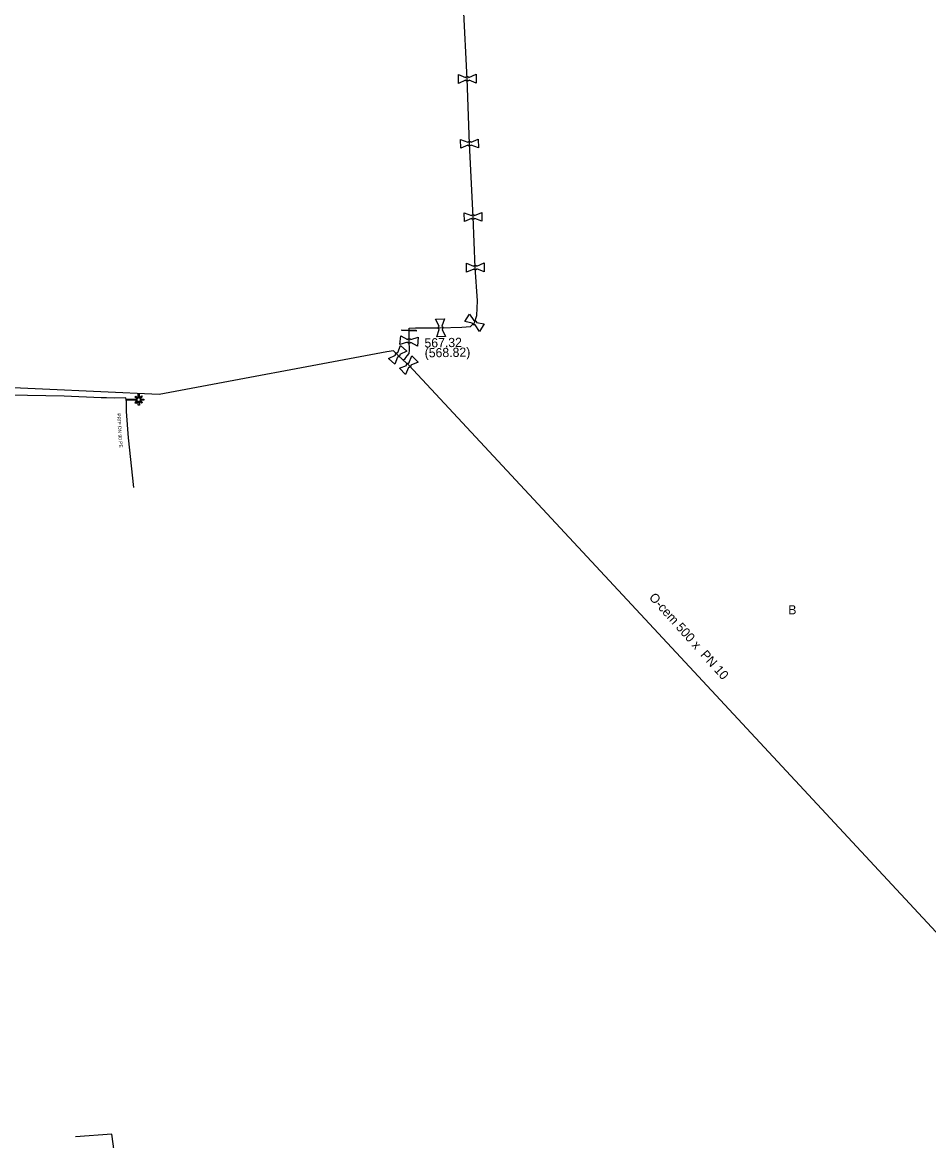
# Model space of a CAD drawing. Extents: x -643544 to -637295, y -1119190 to -1111715.
# Drawn here: x -641772.4 to -641643.9, y -1114531.6 to -1114373.2 of the extents above; entities that cross this region are included whole.
import ezdxf

# ---------------------------------------------------------------- set-up
doc = ezdxf.new("R2010")
doc.units = 0
for name, color, linetype in [('Default', 7, 'Continuous'), ('VP Lomový bod', 7, 'Continuous'), ('VP Lomový bod - popis', 7, 'Continuous'), ('VP Popis přípojky', 7, 'Continuous'), ('VP Přípojka', 7, 'Continuous'), ('VP Změna materiálu', 7, 'Continuous'), ('VP Řad', 7, 'Continuous'), ('VP Řad - označení', 7, 'Continuous'), ('VP Řad - popis', 7, 'Continuous'), ('VP Šoupě', 7, 'Continuous')]:
    doc.layers.add(name, color=color, linetype=linetype)

msp = doc.modelspace()

# ---------------------------------------------------------------- linework, layer by layer
at = {"layer": 'Default'}
for points in [[(-641709.59, -1114380.97), (-641709.55, -1114380.93), (-641709.51, -1114380.9), (-641709.43, -1114380.86), (-641709.35, -1114380.86), (-641709.27, -1114380.85), (-641709.19, -1114380.89), (-641709.15, -1114380.92), (-641709.11, -1114380.96)], [(-641709.1, -1114381.37), (-641709.14, -1114381.41), (-641709.18, -1114381.44), (-641709.26, -1114381.48), (-641709.34, -1114381.48), (-641709.42, -1114381.48), (-641709.5, -1114381.44), (-641709.54, -1114381.42), (-641709.58, -1114381.38)], [(-641709.28, -1114390.16), (-641709.25, -1114390.12), (-641709.2, -1114390.1), (-641709.13, -1114390.05), (-641709.05, -1114390.05), (-641708.97, -1114390.05), (-641708.89, -1114390.09), (-641708.84, -1114390.11), (-641708.81, -1114390.15)], [(-641708.8, -1114390.56), (-641708.83, -1114390.6), (-641708.88, -1114390.63), (-641708.95, -1114390.67), (-641709.03, -1114390.68), (-641709.12, -1114390.68), (-641709.19, -1114390.64), (-641709.24, -1114390.61), (-641709.28, -1114390.57)], [(-641708.77, -1114400.54), (-641708.74, -1114400.5), (-641708.69, -1114400.48), (-641708.62, -1114400.43), (-641708.53, -1114400.43), (-641708.45, -1114400.43), (-641708.38, -1114400.47), (-641708.33, -1114400.5), (-641708.3, -1114400.54)], [(-641708.29, -1114400.94), (-641708.32, -1114400.98), (-641708.37, -1114401.01), (-641708.44, -1114401.06), (-641708.52, -1114401.06), (-641708.6, -1114401.06), (-641708.68, -1114401.02), (-641708.73, -1114400.99), (-641708.76, -1114400.95)], [(-641708.45, -1114407.71), (-641708.42, -1114407.67), (-641708.37, -1114407.65), (-641708.3, -1114407.6), (-641708.21, -1114407.6), (-641708.13, -1114407.6), (-641708.06, -1114407.64), (-641708.01, -1114407.66), (-641707.97, -1114407.7)], [(-641707.97, -1114408.11), (-641708, -1114408.15), (-641708.05, -1114408.18), (-641708.12, -1114408.22), (-641708.2, -1114408.23), (-641708.28, -1114408.23), (-641708.36, -1114408.19), (-641708.41, -1114408.16), (-641708.44, -1114408.12)], [(-641713.32, -1114416.7), (-641713.37, -1114416.67), (-641713.4, -1114416.62), (-641713.44, -1114416.55), (-641713.45, -1114416.47), (-641713.45, -1114416.39), (-641713.41, -1114416.31), (-641713.39, -1114416.26), (-641713.35, -1114416.22)], [(-641712.95, -1114416.2), (-641712.9, -1114416.23), (-641712.87, -1114416.28), (-641712.83, -1114416.35), (-641712.82, -1114416.43), (-641712.82, -1114416.51), (-641712.86, -1114416.59), (-641712.88, -1114416.64), (-641712.92, -1114416.67)], [(-641708.24, -1114416.04), (-641708.29, -1114416.05), (-641708.35, -1114416.05), (-641708.43, -1114416.04), (-641708.5, -1114416), (-641708.57, -1114415.95), (-641708.61, -1114415.87), (-641708.63, -1114415.83), (-641708.64, -1114415.77)], [(-641708.41, -1114415.43), (-641708.36, -1114415.42), (-641708.31, -1114415.42), (-641708.22, -1114415.43), (-641708.15, -1114415.47), (-641708.08, -1114415.52), (-641708.05, -1114415.59), (-641708.02, -1114415.64), (-641708.02, -1114415.7)], [(-641717.81, -1114418.09), (-641717.77, -1114418.05), (-641717.72, -1114418.03), (-641717.65, -1114417.99), (-641717.57, -1114418), (-641717.49, -1114418.01), (-641717.41, -1114418.05), (-641717.37, -1114418.08), (-641717.34, -1114418.13)], [(-641717.37, -1114418.53), (-641717.41, -1114418.57), (-641717.46, -1114418.59), (-641717.54, -1114418.63), (-641717.62, -1114418.62), (-641717.7, -1114418.62), (-641717.77, -1114418.57), (-641717.81, -1114418.54), (-641717.84, -1114418.49)], [(-641719.53, -1114420.32), (-641719.54, -1114420.26), (-641719.52, -1114420.21), (-641719.51, -1114420.13), (-641719.45, -1114420.07), (-641719.39, -1114420.01), (-641719.31, -1114419.98), (-641719.26, -1114419.96), (-641719.21, -1114419.97)], [(-641718.91, -1114420.24), (-641718.9, -1114420.3), (-641718.91, -1114420.35), (-641718.93, -1114420.43), (-641718.99, -1114420.49), (-641719.05, -1114420.55), (-641719.13, -1114420.58), (-641719.18, -1114420.59), (-641719.23, -1114420.59)], [(-641717.96, -1114421.78), (-641717.97, -1114421.73), (-641717.95, -1114421.67), (-641717.93, -1114421.59), (-641717.87, -1114421.54), (-641717.81, -1114421.48), (-641717.73, -1114421.46), (-641717.67, -1114421.44), (-641717.62, -1114421.45)], [(-641717.34, -1114421.74), (-641717.33, -1114421.79), (-641717.35, -1114421.84), (-641717.37, -1114421.93), (-641717.43, -1114421.98), (-641717.49, -1114422.04), (-641717.57, -1114422.06), (-641717.63, -1114422.08), (-641717.68, -1114422.07)]]:
    msp.add_open_spline(points, degree=3, dxfattribs=at)
at = {"layer": 'VP Lomový bod'}
for points in [[(-641710.58, -1114381.82), (-641710.61, -1114380.57), (-641709.59, -1114380.97)], [(-641709.58, -1114381.38), (-641710.58, -1114381.82)], [(-641709.11, -1114380.96), (-641708.11, -1114380.52), (-641708.08, -1114381.77), (-641709.1, -1114381.37)], [(-641710.28, -1114391.01), (-641710.3, -1114389.76), (-641709.28, -1114390.16)], [(-641708.81, -1114390.15), (-641707.81, -1114389.71), (-641707.78, -1114390.96), (-641708.8, -1114390.56)], [(-641709.28, -1114390.57), (-641710.28, -1114391.01)], [(-641709.76, -1114401.4), (-641709.79, -1114400.15), (-641708.77, -1114400.54)], [(-641708.3, -1114400.54), (-641707.29, -1114400.09), (-641707.27, -1114401.34), (-641708.29, -1114400.94)], [(-641708.76, -1114400.95), (-641709.76, -1114401.4)], [(-641709.44, -1114408.56), (-641709.47, -1114407.31), (-641708.45, -1114407.71)], [(-641708.44, -1114408.12), (-641709.44, -1114408.56)], [(-641707.97, -1114407.7), (-641706.97, -1114407.26), (-641706.94, -1114408.51), (-641707.97, -1114408.11)], [(-641709.71, -1114415.57), (-641709.02, -1114414.52), (-641708.41, -1114415.43)], [(-641713.84, -1114415.24), (-641712.59, -1114415.16), (-641712.95, -1114416.2)], [(-641713.35, -1114416.22), (-641713.84, -1114415.24)], [(-641712.92, -1114416.67), (-641712.43, -1114417.66), (-641713.68, -1114417.74), (-641713.32, -1114416.7)], [(-641708.64, -1114415.77), (-641709.71, -1114415.57)], [(-641708.02, -1114415.7), (-641706.94, -1114415.9), (-641707.63, -1114416.95), (-641708.24, -1114416.04)], [(-641717.84, -1114418.49), (-641718.89, -1114418.83), (-641718.79, -1114417.59), (-641717.81, -1114418.09)], [(-641716.3, -1114417.79), (-641716.4, -1114419.04), (-641717.37, -1114418.53)], [(-641717.34, -1114418.13), (-641716.3, -1114417.79)], [(-641719.21, -1114419.97), (-641718.83, -1114418.94)], [(-641718.83, -1114418.94), (-641717.91, -1114419.78), (-641718.91, -1114420.24)], [(-641719.23, -1114420.59), (-641719.61, -1114421.62), (-641720.53, -1114420.78), (-641719.53, -1114420.32)], [(-641717.62, -1114421.45), (-641717.19, -1114420.44)], [(-641717.19, -1114420.44), (-641716.32, -1114421.34), (-641717.34, -1114421.74)], [(-641717.68, -1114422.07), (-641718.11, -1114423.08), (-641718.98, -1114422.18), (-641717.96, -1114421.78)]]:
    msp.add_lwpolyline(points, dxfattribs=at)
at = {"layer": 'VP Přípojka'}
for points in [[(-641757.71, -1114426.66), (-641757.74, -1114426.35), (-641759.32, -1114426.41), (-641760.51, -1114426.39), (-641761.26, -1114426.36), (-641766.52, -1114426.12), (-641771.69, -1114426.03), (-641777.97, -1114425.9), (-641781.01, -1114425.78), (-641784.86, -1114425.39), (-641790.35, -1114425.68), (-641793.29, -1114426.45), (-641795.68, -1114427.52), (-641798.08, -1114429.34), (-641800.27, -1114431.39), (-641804.6, -1114435.49), (-641805.32, -1114435.56), (-641805.49, -1114435.56)], [(-641757.71, -1114426.66), (-641757.69, -1114428.29), (-641757.41, -1114432.02), (-641756.67, -1114439.06)], [(-641740.73, -1114564.81), (-641745.66, -1114533.75), (-641745.66, -1114533.39), (-641746.19, -1114533.36), (-641759.29, -1114534.18), (-641759.72, -1114530.72), (-641764.88, -1114531.09)]]:
    msp.add_lwpolyline(points, dxfattribs=at)
at = {"layer": 'VP Změna materiálu'}
msp.add_lwpolyline([(-641755.75, -1114426.56), (-641755.21, -1114426.55), (-641755.21, -1114426.7), (-641755.74, -1114426.71), (-641755.41, -1114427.04), (-641755.52, -1114427.15), (-641755.85, -1114426.83), (-641755.84, -1114427.4), (-641756, -1114427.4), (-641756.01, -1114426.82), (-641756.34, -1114427.16), (-641756.45, -1114427.05), (-641756.13, -1114426.72), (-641757.71, -1114426.74), (-641757.71, -1114426.58), (-641756.12, -1114426.56), (-641756.46, -1114426.23), (-641756.35, -1114426.12), (-641756.01, -1114426.45), (-641756.02, -1114425.87), (-641755.86, -1114425.86), (-641755.86, -1114426.44), (-641755.53, -1114426.11), (-641755.42, -1114426.22), (-641755.75, -1114426.56)], dxfattribs=at)
at = {"layer": 'VP Řad'}
for points in [[(-641718.42, -1114421.03), (-641718.16, -1114420.79), (-641717.86, -1114420.44), (-641717.6, -1114420.1), (-641717.56, -1114419.63), (-641717.59, -1114418.31), (-641717.61, -1114416.82), (-641717.61, -1114416.49), (-641716.7, -1114416.45), (-641713.28, -1114416.45), (-641710.11, -1114416.36), (-641708.89, -1114416.28), (-641708.33, -1114415.74), (-641707.98, -1114414.71), (-641707.9, -1114412.65), (-641708.21, -1114407.91), (-641708.53, -1114400.74), (-641709.04, -1114390.36), (-641709.34, -1114381.17), (-641709.86, -1114370.89)], [(-641718.42, -1114421.03), (-641719.22, -1114420.28), (-641719.79, -1114419.69), (-641720.77, -1114419.84), (-641753.01, -1114425.92), (-641777.9, -1114424.76), (-641778.78, -1114424.71), (-641780.03, -1114424.65), (-641780.7, -1114424.61), (-641793.29, -1114423.95), (-641806.12, -1114423.27), (-641821.86, -1114422.3), (-641843.01, -1114418.5), (-641856.42, -1114414), (-641861.09, -1114412.7), (-641861.77, -1114412.49)], [(-641501.75, -1114520.23), (-641541.97, -1114520.82), (-641542.44, -1114520.75), (-641543.64, -1114520.58), (-641623.18, -1114511.71), (-641624.07, -1114511.59), (-641626.37, -1114511.31), (-641632.56, -1114510.54), (-641635.68, -1114510.06), (-641635.96, -1114509.78), (-641637.47, -1114508.03), (-641638.5, -1114506.77), (-641677.84, -1114464.5), (-641717.65, -1114421.76), (-641718.42, -1114421.03)]]:
    msp.add_lwpolyline(points, dxfattribs=at)
at = {"layer": 'VP Šoupě'}
msp.add_lwpolyline([(-641718.61, -1114416.72), (-641716.61, -1114416.8), (-641716.61, -1114416.92), (-641718.61, -1114416.84), (-641718.61, -1114416.72)], dxfattribs=at)

# ---------------------------------------------------------------- texts
at = {"layer": 'VP Lomový bod - popis'}
for s, p in [('567.32', (-641715.41, -1114419.25)), ('(568.82)', (-641715.38, -1114420.65))]:
    msp.add_text(s, height=1.3, rotation=1, dxfattribs=at).set_placement(p)
at = {"layer": 'VP Popis přípojky'}
msp.add_text('PRIP DN 90 PE', height=0.5, rotation=273.5335, dxfattribs=at).set_placement((-641759.01, -1114428.59))
at = {"layer": 'VP Řad - označení'}
msp.add_text('B', height=1.3, dxfattribs=at).set_placement((-641663.84, -1114457.06))
at = {"layer": 'VP Řad - popis'}
msp.add_text('O-cem 500 x  PN 10', height=1.3, rotation=311.9185, dxfattribs=at).set_placement((-641683.66, -1114454.72))

doc.saveas('drawing.dxf')
